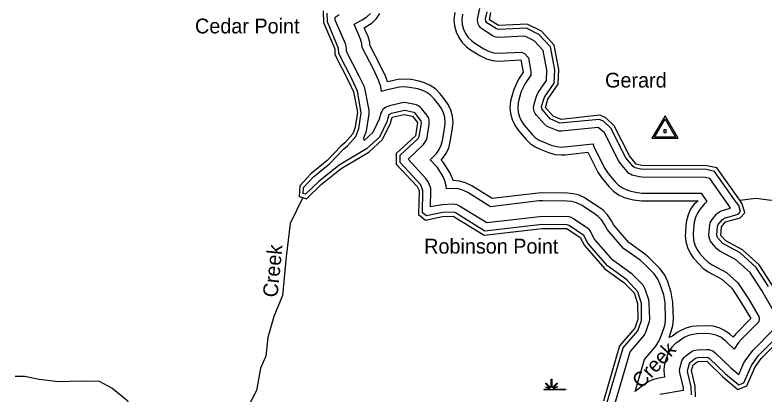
# Model space of a CAD drawing. Extents: x 2532689 to 2764727, y 536648 to 732970.
# Drawn here: x 2600975 to 2608581, y 610730 to 614575 of the extents above; entities that cross this region are included whole.
import ezdxf

# ---------------------------------------------------------------- set-up
doc = ezdxf.new("R2010")
doc.units = 0
for name, color, linetype in [('Exist Hydrographic Buffer Line', 7, 'Continuous'), ('Exist Hydrographic Creek Double Shore', 7, 'Continuous'), ('Exist Hydrographic Creek Single Shore', 7, 'Continuous'), ('Exist Hydrographic Creek Single Shore Label', 7, 'Continuous'), ('Exist Hydrographic Point Label', 7, 'Continuous'), ('Exist Hydrographic Swamp CELL', 7, 'Continuous'), ('Exist Survey Geodetic Marker CELL', 7, 'Continuous'), ('Exist Survey Geodetic Marker Label', 7, 'Continuous')]:
    doc.layers.add(name, color=color, linetype=linetype)

msp = doc.modelspace()

# ---------------------------------------------------------------- linework, layer by layer
at = {"layer": 'Exist Hydrographic Buffer Line'}
for points in [[(2607099.6, 613090.8), (2606952.8, 613378.4), (2606889.5, 613434.2), (2606515.7, 613394.6), (2606494.7, 613396.4), (2606472, 613402.8), (2606371.5, 613443.4), (2606340.8, 613468.8), (2606262.6, 613559.1), (2606250.5, 613576.2), (2606241.7, 613595.1), (2606236.4, 613615.4), (2606234.5, 613636.2), (2606239.3, 613669.5), (2606263.2, 613752.5), (2606279.9, 613787.4), (2606364.7, 613910.4), (2606368.2, 614013.2), (2606330.1, 614214.1), (2606239.9, 614312.3), (2606144.5, 614360.9), (2605879.6, 614347.4), (2605858.7, 614349.2), (2605838.6, 614354.6), (2605815.6, 614365.8), (2605709.2, 614434.1), (2605694.4, 614448.9), (2605682.5, 614466), (2605673.7, 614484.9), (2605668.2, 614505.2), (2605666.5, 614526), (2605669, 614550.2), (2605688.7, 614639.9)], [(2606573.1, 612447.2), (2606322.1, 612450.2), (2605740.8, 612381.8), (2605440.8, 612568.5), (2605419.5, 612574.6), (2605310, 612570.1), (2605147.3, 612536.8), (2605108.8, 612568.6), (2605112.5, 612792.4), (2605091.4, 612850.8), (2604881.2, 613079), (2604879.8, 613153.7), (2605062.5, 613320.2), (2605075, 613342.8), (2605097.1, 613478.8), (2605095.1, 613498.9), (2605037.9, 613573.9), (2605020.2, 613586.4), (2604930.2, 613604.4), (2604789.7, 613576.2), (2604767.8, 613562.8), (2604744.8, 613491.2), (2604670.8, 613334.2), (2604540.4, 613215.3), (2604264.2, 613051.7), (2604054.8, 612886.1), (2603921.5, 612756.1), (2603898.2, 612763.2), (2603901.5, 612825.7), (2604003.8, 612932.8), (2604166, 613065.9), (2604307, 613214.5), (2604346.2, 613247.5), (2604431.5, 613343.6), (2604463.3, 613423.1), (2604487.1, 613582.8), (2604448.7, 613801.2), (2604393.8, 613920.7), (2604258.2, 614183.6), (2604257.4, 614233.4), (2604143.2, 614506.1), (2604141, 614594.5)], [(2604518, 613845.5), (2604466, 613955), (2604338, 614203.6), (2604337.4, 614234.7), (2604330.2, 614273.8), (2604222.8, 614523.5), (2604222.2, 614552.5), (2604261.5, 614578.8)], [(2605350.8, 612812), (2605348.3, 612841.7), (2605329.8, 612903.4), (2605311.8, 612945.4), (2605259.1, 613026.4), (2605184.1, 613106.4), (2605224, 613142.8), (2605250.1, 613169.8), (2605278, 613209.7), (2605298.5, 613254), (2605311.2, 613301.1), (2605333.9, 613440.4), (2605337.4, 613485.2), (2605333.3, 613533.9), (2605320.6, 613581), (2605300.1, 613625.2), (2605275.9, 613660.4), (2605225.1, 613724), (2605186.5, 613763.4), (2605146.5, 613791.4), (2605102.2, 613812), (2605060, 613823.8), (2604975.9, 613840.1), (2604922.4, 613845.2), (2604874, 613840.9), (2604736.8, 613810.3), (2604693.2, 613798.5), (2604684.8, 613844.9), (2604662.4, 613914.1), (2604610.5, 614023.6), (2604496.7, 614244.9), (2604493.2, 614281.3), (2604480.5, 614328.5), (2604415.5, 614480), (2604497.1, 614523.9), (2604544.5, 614556), (2604578.9, 614590.5)], [(2607608.4, 611304), (2607630.9, 611366.7), (2607646.1, 611424.9), (2607651.6, 611487.4), (2607647.5, 611657.1), (2607629.7, 611760.2), (2607594.6, 611867.1), (2607564.3, 611935.1), (2607528.4, 611986.5), (2607510, 612006.8), (2607407.8, 612111.1), (2607360.3, 612151.8), (2607200.3, 612266.7), (2607049.4, 612442.1), (2607024.8, 612487.4), (2606983.4, 612548.8), (2606939.1, 612593.2), (2606906.9, 612617.2), (2606771.8, 612707), (2606752.5, 612719), (2606695.9, 612745.5), (2606635, 612761.7), (2606577, 612767.2), (2606326, 612770.3), (2606279.2, 612767.8), (2605814.6, 612712.7), (2605609.7, 612840.2), (2605542.7, 612872.9), (2605482, 612889.1), (2605419.5, 612894.6), (2605410.8, 612916.2), (2605403.5, 612934.9), (2605385.6, 612976.9), (2605317.5, 613081), (2605296.8, 613103.2), (2605311.2, 613118.3), (2605347.3, 613169.8), (2605373.7, 613226.6), (2605389.9, 613287.3), (2605412.7, 613427.6), (2605417.6, 613485.2), (2605412.1, 613547.8), (2605395.7, 613608.4), (2605369.2, 613665.3), (2605338.5, 613710.4), (2605287.6, 613774), (2605238, 613824.6), (2605186.5, 613860.6), (2605129.7, 613887.2), (2605075.2, 613902.3), (2604991.3, 613918.6), (2604922.4, 613925.2), (2604860.1, 613919.7), (2604751.8, 613895.6), (2604734.8, 613948.4), (2604682.7, 614057.9), (2604574.4, 614268.4), (2604572, 614295.2), (2604555.8, 614355.8), (2604548.2, 614375.1), (2604517.6, 614445.9), (2604596, 614494.8), (2604640.3, 614539.1), (2604676.1, 614590.5)], [(2605434, 614598.6), (2605426.4, 614526), (2605432, 614463.5), (2605448.2, 614402.8), (2605474.8, 614346), (2605510.7, 614294.6), (2605555, 614250.2), (2605594.6, 614221.4), (2605687.5, 614162.8), (2605756.4, 614129), (2605817, 614112.8), (2605879.6, 614107.4), (2606103.5, 614120), (2606127.5, 613994.5), (2606082.4, 613923.8), (2606032.8, 613819.2), (2606008.8, 613736.2), (2606000, 613698.7), (2605994.6, 613636.2), (2606000, 613573.7), (2606016.4, 613513.1), (2606042.8, 613456.2), (2606078.7, 613404.8), (2606159.5, 613311.6), (2606200.1, 613271.6), (2606251.6, 613235.6), (2606300.8, 613211.9), (2606384.8, 613179.2), (2606453.1, 613160.1), (2606515.7, 613154.6), (2606554, 613156.7), (2606783.9, 613181.4), (2606885.8, 612981.6), (2606930.3, 612914.6), (2606999.4, 612831.9), (2607044.1, 612787), (2607095.5, 612750.9), (2607152.3, 612724.4), (2607190.9, 612712.8), (2607248.9, 612698.8), (2607332.2, 612688.7), (2607903, 612687.8), (2607858.3, 612650.5), (2607827, 612604.6), (2607800.3, 612547.7), (2607784.1, 612487.1), (2607779.6, 612449.8), (2607773.7, 612364.2), (2607772.6, 612338.9), (2607778.2, 612276.4), (2607794.4, 612215.9), (2607820.8, 612159), (2607856.9, 612107.6), (2607915.1, 612042), (2607952.1, 612006.1), (2608003.7, 611970.2), (2608143.6, 611896.1), (2608245.5, 611804.1), (2608344.3, 611651.8), (2608437, 611494), (2608285.9, 611341.5), (2608257, 611307), (2608223.1, 611338.4), (2608171.7, 611374.4), (2608114.9, 611401), (2608054.2, 611417.2), (2607991.6, 611422.7), (2607886.2, 611418.7), (2607838, 611413.5), (2607777.3, 611397.3), (2607720.5, 611370.7), (2607691.8, 611352.3), (2607642.8, 611317.4), (2607608.4, 611304)], [(2605512.3, 614582.5), (2605506.6, 614526), (2605510.7, 614477.3), (2605523.4, 614430.2), (2605543.9, 614386), (2605572, 614346), (2605606.5, 614311.5), (2605637.2, 614289.1), (2605730.3, 614230.4), (2605783.8, 614204.2), (2605831, 614191.6), (2605879.6, 614187.3), (2606110.1, 614198.9), (2606141.2, 614182.9), (2606181.2, 614139.4), (2606207.9, 614000.7), (2606206.2, 613962.6), (2606148, 613878.4), (2606109.5, 613797), (2606085.5, 613714), (2606078.7, 613684.8), (2606074.6, 613636.2), (2606078.7, 613587.6), (2606091.6, 613540.4), (2606112.1, 613496.2), (2606140, 613456.2), (2606220, 613363.9), (2606251.6, 613332.9), (2606291.5, 613304.9), (2606329.9, 613286.5), (2606413.8, 613253.8), (2606467.1, 613238.9), (2606515.7, 613234.7), (2606545.6, 613236.2), (2606837.4, 613267.7), (2606842.5, 613242.3), (2606957.1, 613018), (2606991.6, 612965.8), (2607060.7, 612883.2), (2607095.5, 612848.2), (2607135.5, 612820.2), (2607179.8, 612799.6), (2607209.6, 612790.6), (2607267.6, 612776.5), (2607332.4, 612768.7), (2607932, 612766), (2607990.4, 612683.4), (2607965.2, 612655.5), (2607920.7, 612600.3), (2607896.1, 612564.6), (2607875.6, 612520.4), (2607862.9, 612473.2), (2607859.4, 612444.1), (2607853.4, 612358.5), (2607856.9, 612290.3), (2607869.6, 612243.2), (2607890.1, 612198.9)], [(2608616.6, 611820.1), (2608490.9, 612013.4), (2608328.7, 612160.5), (2608153.8, 612255.3), (2608097.8, 612318.9), (2608092.7, 612341.8), (2608098.7, 612427.4), (2608107.5, 612449.7), (2608148.9, 612501.2), (2608168.6, 612514), (2608307.2, 612553.1), (2608332.6, 612579.7), (2608314.2, 612641.9), (2608291.6, 612673.5), (2608272.5, 612700.2), (2608068.9, 612987.9), (2607988.1, 613005.7), (2607324.2, 613009.8), (2607261.8, 613025.1), (2607244.8, 613037.1), (2607170.8, 613127.2), (2607018, 613426.8), (2606943.4, 613498.7), (2606900.7, 613515.8), (2606501.1, 613477.4), (2606401.2, 613521.2), (2606317, 613622.5), (2606316.1, 613647.3), (2606345.5, 613742), (2606444.1, 613884.3), (2606448.6, 614019.3), (2606404.3, 614251.4), (2606289.1, 614377), (2606161.7, 614441.9), (2605879.6, 614427.3), (2605858.3, 614433.5), (2605760.9, 614495.4), (2605749, 614512.3), (2605747.3, 614534), (2605762.3, 614606.9)], [(2607058, 610626.6), (2607213.7, 611158.9), (2607350.8, 611319.5), (2607363.6, 611337.5), (2607372.4, 611356.4), (2607404.6, 611447.2), (2607409.9, 611466.6), (2607411.5, 611487.4), (2607407.6, 611651.2), (2607401.7, 611685.5), (2607366.6, 611792.4), (2607356.6, 611815.1), (2607344.7, 611832.2), (2607236.4, 611943.2), (2607220.6, 611956.8), (2607037.1, 612088.4), (2606850.1, 612305.4), (2606813.4, 612374.1), (2606799.7, 612394.6), (2606784.9, 612409.4), (2606639.1, 612507.1), (2606613.7, 612519.9), (2606593.4, 612525.4), (2606323.1, 612530.3), (2605759.2, 612464.5), (2605483, 612636.5), (2605460.5, 612647.3), (2605440.4, 612652.8), (2605419.5, 612654.6), (2605306.9, 612650.1), (2605189.8, 612627.1), (2605192.5, 612791.1), (2605190.8, 612813.9), (2605185.3, 612834.1), (2605164.8, 612882.3), (2605142.2, 612917), (2604960.8, 613111.2), (2605116.2, 613261.1), (2605139.6, 613289.7), (2605148.2, 613308.7), (2605153.7, 613328.9), (2605176.1, 613466), (2605175.9, 613506), (2605170.3, 613526.3), (2605161.5, 613545.3), (2605100.2, 613623.9), (2605083.8, 613640.8), (2605066.6, 613652.8), (2605047.5, 613661.6), (2604945.6, 613683), (2604922.4, 613685.2), (2604901.7, 613683.4), (2604771.9, 613654.2), (2604738.5, 613641.1), (2604721.3, 613629.1), (2604706.5, 613614.3), (2604694.6, 613597.2), (2604685.8, 613578.2), (2604669.6, 613518.9), (2604605, 613382.7), (2604514.8, 613300), (2604514.1, 613329), (2604538.5, 613396), (2604544.3, 613419.5), (2604566.2, 613571.4), (2604565.4, 613610.4), (2604527.5, 613815.8), (2604518, 613845.5)], [(2608667.9, 611574.9), (2608548.8, 611778), (2608429.6, 611961), (2608282.4, 612094.4), (2608123.7, 612178), (2608094.2, 612202), (2608040.6, 612261.8), (2608028.5, 612279), (2608019.9, 612297.9), (2608014.4, 612318.2), (2608013, 612347.3), (2608020.3, 612445.4), (2608025.9, 612465.7), (2608045.1, 612499.9), (2608087.6, 612552.6), (2608102.4, 612567.4), (2608119.6, 612579.4), (2608146.9, 612591), (2608229.9, 612614.5), (2608208.2, 612653), (2608021.4, 612916.4), (2607979.1, 612925.8), (2607333, 612928.7), (2607305.3, 612932.1), (2607234.6, 612949.9), (2607215.5, 612958.8), (2607198.3, 612970.8), (2607183.5, 612985.8), (2607114.6, 613068.4), (2607099.6, 613090.8)], [(2607262.7, 610756.2), (2607357.6, 611081), (2607472.6, 611215.6), (2607502.2, 611257.5), (2607522.7, 611301.7), (2607555.5, 611393.5), (2607567.4, 611438.8), (2607571.7, 611487.4), (2607567.6, 611655.1), (2607553.6, 611735.3), (2607518.6, 611842.2), (2607495.2, 611895.1), (2607467.1, 611935.1), (2607453, 611950.9), (2607350.8, 612055.1), (2607313.9, 612086.8), (2607145.8, 612207.2), (2606982.8, 612396.5), (2606954.3, 612449.6), (2606922.1, 612497.4), (2606887.6, 612531.9), (2606862.6, 612550.7), (2606727.5, 612640.4), (2606668.4, 612670.3), (2606621.1, 612683), (2606576.2, 612687.2), (2606325, 612690.2), (2606288.5, 612688.3), (2605796.1, 612630.1), (2605567.5, 612772.3), (2605515.2, 612797.7), (2605468.1, 612810.4), (2605419.5, 612814.6), (2605350.8, 612812)], [(2606980.3, 610646.1), (2607141.7, 611197.8), (2607290.1, 611371.5), (2607329.3, 611474), (2607327.7, 611649.2), (2607290.6, 611767.5), (2607179.2, 611887.3), (2606982.8, 612028.9), (2606783.9, 612259.9), (2606742.9, 612336.3), (2606594.8, 612440.5), (2606573.1, 612447.2)], [(2607890.1, 612198.9), (2607918.2, 612159), (2607974.8, 612095.3), (2608003.7, 612067.4), (2608043.7, 612039.4), (2608189.9, 611962.2), (2608306.6, 611856.4), (2608412.4, 611693.8), (2608517.4, 611515), (2608522.5, 611493.8), (2608517, 611461.3), (2608342.7, 611285.2), (2608313.6, 611250.6), (2608267.2, 611185.3), (2608186.8, 611263.4), (2608171.7, 611277.2), (2608131.7, 611305.2), (2608087.4, 611325.8), (2608040.2, 611338.4), (2607991.6, 611342.7), (2607889.3, 611338.7), (2607852.2, 611334.7), (2607804.8, 611322.1), (2607760.7, 611301.5), (2607738.4, 611287.1), (2607689.4, 611252.3), (2607671.5, 611238.6), (2607637.1, 611204.1), (2607609.2, 611164.1), (2607588.7, 611119.9), (2607582.1, 611100.5), (2607566.1, 611044), (2607559.8, 611016.3), (2607555.7, 610967.7), (2607563.1, 610899.8), (2607487.2, 610886.7), (2607438.8, 610873.9), (2607394.7, 610853.3), (2607354.5, 610825.3), (2607262.7, 610756.2)], [(2607514.5, 610729), (2607753.4, 610770.2), (2607752.9, 610793.5), (2607717.5, 610946.8), (2607715.6, 610967.7), (2607720.1, 611000.4), (2607738.8, 611065.2), (2607747.6, 611084.1), (2607759.7, 611101.2), (2607782.1, 611121.9), (2607840.7, 611162.9), (2607859.6, 611171.7), (2607895.9, 611178.9), (2607991.6, 611182.7), (2608012.3, 611180.9), (2608032.6, 611175.4), (2608051.7, 611166.6), (2608075.5, 611148.7), (2608234.2, 610994.1), (2608315.2, 610926.3), (2608366.7, 611044.8), (2608379, 611066.4), (2608456.5, 611172.7), (2608666.5, 611384.9)], [(2607834.1, 610721.7), (2607832.7, 610803.4), (2607796.6, 610958.6), (2607797.2, 610978.6), (2607814.1, 611037.8), (2607828.4, 611056.7), (2607877.4, 611091.6), (2607899.1, 611098.9), (2607998.6, 611102.1), (2608019.7, 611091.3), (2608180.5, 610934.7), (2608314, 610822.7), (2608366.5, 610844.1), (2608444.2, 611020), (2608513.1, 611116.3), (2608741.1, 611346.7)]]:
    msp.add_lwpolyline(points, dxfattribs=at)
at = {"layer": 'Exist Hydrographic Creek Double Shore'}
for points in [[(2604100.6, 614615.4), (2604103.4, 614497.3), (2604217.4, 614232.7), (2604218.5, 614173.6), (2604357.5, 613903.5), (2604409.6, 613794), (2604447.5, 613588.6)], [(2608324.4, 612696.6), (2608092.7, 613023.6), (2607992.7, 613045.8), (2607333.6, 613048.7), (2607275.6, 613062.7), (2607206.7, 613145.4), (2607050.6, 613450.9), (2606965.5, 613532.9), (2606906.5, 613556.7), (2606515.5, 613514.7), (2606431.6, 613547.4), (2606354.5, 613636.2), (2606378.5, 613719.2), (2606483.5, 613871.2), (2606488.6, 614022.5), (2606441.6, 614270.1), (2606313.5, 614409.3), (2606170.6, 614482.4), (2605879.6, 614467.3), (2605786.5, 614526), (2605801.5, 614598.8)], [(2604447.5, 613588.6), (2604425.6, 613436.7), (2604401.6, 613370.1), (2604320.6, 613278.1), (2604279.6, 613243.6), (2604140.5, 613096.9), (2603976.5, 612962.2), (2603862.5, 612842.7), (2603856.5, 612734.1), (2603895.5, 612722.2)], [(2604798.6, 613537.2), (2604922.4, 613565.2), (2605006.5, 613548.8), (2605057.5, 613485.2), (2605035.6, 613349.7), (2604839.6, 613171.1), (2604841.4, 613062.8), (2605054.5, 612835.1), (2605072.5, 612793.1), (2605068.6, 612550), (2605136.5, 612493.6), (2605311.6, 612530.2), (2605419.5, 612534.6), (2605731.5, 612340.4), (2606321.5, 612410.2), (2606572.7, 612407.2), (2606707.6, 612317.4), (2606750.7, 612237.1), (2606955.5, 611999.2), (2607150.7, 611859.3), (2607252.6, 611755.1), (2607287.7, 611648.2), (2607291.6, 611487.4), (2607259.6, 611397.5), (2607105.6, 611217.2), (2606941.6, 610655.8)], [(2603895.5, 612722.2), (2603932.4, 612710.9), (2604079.4, 612854.7), (2604284.5, 613017.4), (2604564.6, 613183), (2604703.4, 613310), (2604782.6, 613477.4), (2604798.6, 613537.2)], [(2607851.6, 611024.1), (2607900.6, 611059), (2607991.6, 611062.7), (2608153.6, 610905.1), (2608306.6, 610776.6), (2608396.6, 610813.1), (2608476.6, 610996.9), (2608541.6, 611088.2), (2608778.6, 611327.6), (2608807.7, 611502.8), (2608780.7, 611619.8), (2608650.7, 611841.2), (2608521.7, 612039.5), (2608351.7, 612193.6), (2608183.6, 612281.9), (2608132.7, 612339), (2608138.6, 612424.6), (2608179.7, 612475.5), (2608328.7, 612517.6), (2608377.7, 612568.9), (2608350.7, 612659.7), (2608324.4, 612696.6)], [(2607874.7, 610700.1), (2607872.7, 610808.3), (2607835.6, 610967.7), (2607851.6, 611024.1)]]:
    msp.add_lwpolyline(points, dxfattribs=at)
at = {"layer": 'Exist Hydrographic Creek Single Shore'}
for points in [[(2608324.4, 612696.6), (2608488.7, 612716.4), (2608642.7, 612696.3), (2608879.7, 612737.5), (2609022.6, 612797.4), (2609127.4, 612878.9), (2609226.7, 613082.4), (2609376.3, 613370.7), (2609652.8, 613622.6), (2609801.2, 613864.9), (2609933.3, 614010.8), (2610008.9, 614154), (2610149.2, 614424.1), (2610268.1, 614633.9), (2610476.4, 614732.7), (2610819.1, 614795.3), (2610995.4, 614899.7), (2611205.2, 615044.7), (2611329.7, 615136.3), (2611466.2, 615240.3)], [(2603895.5, 612722.2), (2603765.9, 612458.5), (2603726.7, 612121.6), (2603688, 611730.6), (2603599, 611515.2), (2603537.7, 611302.1), (2603518.2, 611113.6), (2603465.9, 610992.8), (2603423.3, 610764), (2603283, 610491.8), (2603036.5, 610258.3), (2602822.5, 610129.4), (2602478.8, 610162.9), (2602301.6, 610266.7), (2602172.7, 610505.4), (2602120.8, 610656.9), (2601957.1, 610788.9), (2601830.6, 610855.4), (2601635, 610860.8), (2601417.5, 610854), (2601219.4, 610875.4), (2601073.2, 610905.6), (2600975.4, 610906.3)]]:
    msp.add_lwpolyline(points, dxfattribs=at)
at = {"layer": 'Exist Hydrographic Swamp CELL'}
msp.add_lwpolyline([(2606341, 610780.1), (2606393.6, 610780.1), (2606395.6, 610783.7), (2606357.4, 610798.6), (2606360.3, 610803.8), (2606398, 610788), (2606399.6, 610790.9), (2606355.2, 610835.4), (2606360.3, 610840.6), (2606405.6, 610795.1), (2606411.9, 610797.5), (2606411.9, 610880.6), (2606419.2, 610880.6), (2606419.1, 610797.5), (2606425.5, 610795.1), (2606470.8, 610840.6), (2606475.9, 610835.4), (2606431.5, 610790.9), (2606433.5, 610787.3), (2606474.4, 610805.9), (2606476.8, 610800.9), (2606435.9, 610783), (2606437.5, 610780.1), (2606558.5, 610780.1), (2606558.5, 610772.9), (2606341, 610772.9)], close=True, dxfattribs=at)
at = {"layer": 'Exist Survey Geodetic Marker CELL'}
for points in [[(2607700.8, 613324.1), (2607566.9, 613550.1), (2607433.4, 613324.1)], [(2607674.9, 613336.2), (2607459.4, 613336.2), (2607566.9, 613518.4)], [(2607579.2, 613382.8), (2607579.2, 613411.1), (2607554.9, 613411.1), (2607554.9, 613382.8)]]:
    msp.add_lwpolyline(points, close=True, dxfattribs=at)

# ---------------------------------------------------------------- texts
at = {"layer": 'Exist Hydrographic Creek Single Shore Label'}
for rotation, p in [(84.33851, (2603636, 611704.8)), (47.4908, (2607327.9, 610776.9))]:
    msp.add_text('Creek', height=150, rotation=rotation, dxfattribs=at).set_placement(p)
at = {"layer": 'Exist Hydrographic Point Label'}
for s, p in [('Cedar Point', (2602801.1, 614387.9)), ('Robinson Point', (2605124.8, 612154.4))]:
    msp.add_text(s, height=150, dxfattribs=at).set_placement(p)
at = {"layer": 'Exist Survey Geodetic Marker Label'}
msp.add_text('Gerard', height=150, dxfattribs=at).set_placement((2606959.2, 613838.6))

doc.saveas('drawing.dxf')
